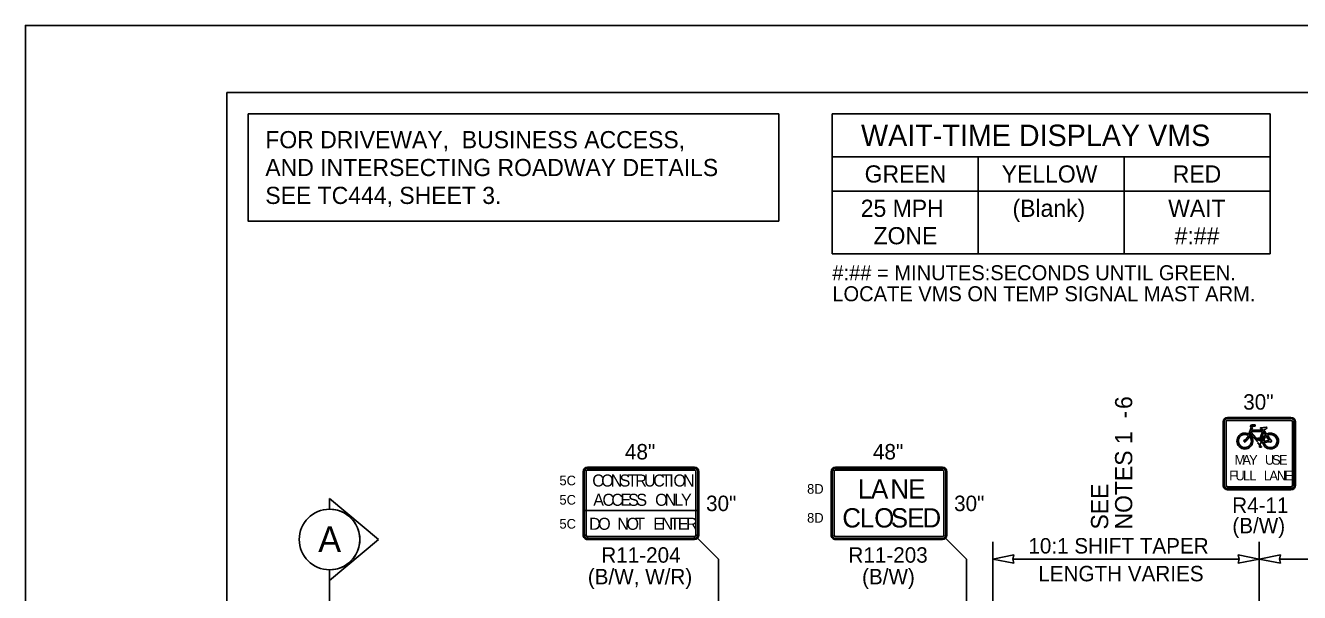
# Model space of a CAD drawing. Extents: x 99976 to 100136, y 99905 to 100011.
# Drawn here: x 100019.06 to 100025, y 99978.04 to 99980.69 of the extents above; entities that cross this region are included whole.
import ezdxf

# ---------------------------------------------------------------- set-up
doc = ezdxf.new("R2010")
doc.units = 0
for name, color, linetype in [('SH_GI_PlotLimits', 7, 'Continuous'), ('SH_GI_SheetBorder', 7, 'Continuous'), ('SH_TI_Tables', 7, 'Continuous'), ('SH_TI_WZSectionCut', 7, 'Continuous'), ('TR_SN_ConstructionSigns', 7, 'Continuous'), ('TR_WZ_PortableChangeMessageSign', 7, 'Continuous'), ('TR_WZ_WorkZoneDetails', 7, 'Continuous'), ('TR_WZ_WorkZoneTextCurrent', 7, 'Continuous')]:
    doc.layers.add(name, color=color, linetype=linetype)

msp = doc.modelspace()

# ---------------------------------------------------------------- linework, layer by layer
at = {"layer": 'SH_GI_PlotLimits'}
msp.add_lwpolyline([(100019.0625, 99969.6875), (100036.0625, 99969.6875), (100036.0625, 99980.6875), (100019.0625, 99980.6875)], close=True, dxfattribs=at)
at = {"layer": 'SH_GI_SheetBorder'}
for q in [(100020, 99970), (100035.75, 99980.375)]:
    msp.add_line((100020, 99980.375), q, dxfattribs=at)
at = {"layer": 'SH_TI_Tables'}
msp.add_lwpolyline([(100020.1, 99980.275), (100022.5718, 99980.275), (100022.5718, 99979.775), (100020.1, 99979.775)], close=True, dxfattribs=at)
at = {"layer": 'SH_TI_WZSectionCut'}
for p, q in [((100020.4793, 99978.4317), (100020.4793, 99978.4816)), ((100020.4793, 99978.4816), (100020.7074, 99978.2904)), ((100020.7074, 99978.2904), (100020.4793, 99978.0993)), ((100020.4793, 99978.0993), (100020.4793, 99978.1492)), ((100020.4793, 99978.0993), (100020.4793, 99976.0193))]:
    msp.add_line(p, q, dxfattribs=at)
msp.add_circle((100020.4793, 99978.2904), 0.1412, dxfattribs=at)
msp.add_arc((100020.4793, 99978.2904), 0.1412, 269.99779, 90.00221, dxfattribs=at)
at = {"layer": 'TR_SN_ConstructionSigns'}
for p, q in [((100024.6634, 99978.8599), (100024.9588, 99978.8599)), ((100024.9588, 99978.8599), (100024.6634, 99978.8599)), ((100024.9588, 99978.8599), (100024.6634, 99978.8599)), ((100024.6423, 99978.5435), (100024.6423, 99978.8388)), ((100024.6423, 99978.8388), (100024.6423, 99978.5435)), ((100024.6423, 99978.8388), (100024.6423, 99978.5435)), ((100024.648, 99978.8388), (100024.648, 99978.5435)), ((100024.6564, 99978.5435), (100024.6564, 99978.8388)), ((100024.9588, 99978.8543), (100024.6634, 99978.8543)), ((100024.6634, 99978.8458), (100024.9588, 99978.8458)), ((100024.7728, 99978.8131), (100024.7624, 99978.782)), ((100024.7751, 99978.8247), (100024.7681, 99978.8178)), ((100024.7681, 99978.8178), (100024.7728, 99978.8131)), ((100024.775, 99978.8006), (100024.7792, 99978.8131)), ((100024.8276, 99978.8006), (100024.775, 99978.8006)), ((100024.7916, 99978.8247), (100024.7751, 99978.8247)), ((100024.7752, 99978.8171), (100024.7774, 99978.8192)), ((100024.7792, 99978.8131), (100024.7752, 99978.8171)), ((100024.7774, 99978.8192), (100024.7916, 99978.8192)), ((100024.7916, 99978.8192), (100024.7916, 99978.8247)), ((100024.8435, 99978.8135), (100024.8186, 99978.8118)), ((100024.8288, 99978.804), (100024.8276, 99978.8006)), ((100024.8338, 99978.7983), (100024.8357, 99978.8041)), ((100024.9658, 99978.8388), (100024.9658, 99978.5435)), ((100024.9742, 99978.5435), (100024.9742, 99978.8388)), ((100024.9798, 99978.8388), (100024.9798, 99978.5435)), ((100024.9798, 99978.5435), (100024.9798, 99978.8388)), ((100024.9798, 99978.5435), (100024.9798, 99978.8388)), ((100024.7676, 99978.7784), (100024.7653, 99978.7717)), ((100024.7676, 99978.7784), (100024.7692, 99978.7831)), ((100024.7692, 99978.7831), (100024.7715, 99978.7902)), ((100024.7692, 99978.7831), (100024.8058, 99978.7433)), ((100024.7715, 99978.7902), (100024.7728, 99978.794)), ((100024.8062, 99978.7526), (100024.7715, 99978.7902)), ((100024.7728, 99978.794), (100024.8254, 99978.794)), ((100024.8115, 99978.7633), (100024.8027, 99978.7633)), ((100024.8049, 99978.76), (100024.8062, 99978.7526)), ((100024.811, 99978.7507), (100024.8093, 99978.76)), ((100024.8093, 99978.76), (100024.8115, 99978.76)), ((100024.8254, 99978.794), (100024.811, 99978.7507)), ((100024.8115, 99978.76), (100024.8115, 99978.7633)), ((100024.816, 99978.7395), (100024.8273, 99978.7411)), ((100024.8164, 99978.7462), (100024.8312, 99978.7904)), ((100024.8264, 99978.7477), (100024.8164, 99978.7462)), ((100024.8273, 99978.7411), (100024.8338, 99978.7421)), ((100024.8338, 99978.7983), (100024.8312, 99978.7904)), ((100024.8312, 99978.7904), (100024.8396, 99978.778)), ((100024.8571, 99978.7522), (100024.8329, 99978.7486)), ((100024.845, 99978.7818), (100024.8338, 99978.7983)), ((100024.8338, 99978.7421), (100024.8601, 99978.746)), ((100024.8396, 99978.778), (100024.8433, 99978.7725)), ((100024.8433, 99978.7725), (100024.8571, 99978.7522)), ((100024.8636, 99978.7544), (100024.8487, 99978.7763)), ((100024.8101, 99978.7352), (100024.8137, 99978.7244)), ((100024.8137, 99978.7244), (100024.8119, 99978.7244)), ((100024.8119, 99978.7244), (100024.8119, 99978.7211)), ((100024.8119, 99978.7211), (100024.8207, 99978.7211)), ((100024.8183, 99978.7244), (100024.8143, 99978.7366)), ((100024.8207, 99978.7244), (100024.8183, 99978.7244)), ((100024.8207, 99978.7211), (100024.8207, 99978.7244)), ((100021.6813, 99978.6276), (100022.1792, 99978.6276)), ((100022.1792, 99978.6276), (100021.6813, 99978.6276)), ((100022.1792, 99978.6276), (100021.6813, 99978.6276)), ((100022.1792, 99978.622), (100021.6813, 99978.622)), ((100022.8369, 99978.6276), (100023.3348, 99978.6276)), ((100023.3348, 99978.6276), (100022.8369, 99978.6276)), ((100023.3348, 99978.6276), (100022.8369, 99978.6276)), ((100023.3348, 99978.622), (100022.8369, 99978.622)), ((100021.6602, 99978.3112), (100021.6602, 99978.6065)), ((100021.6602, 99978.6065), (100021.6602, 99978.3112)), ((100021.6602, 99978.6065), (100021.6602, 99978.3112)), ((100021.6659, 99978.6065), (100021.6659, 99978.3112)), ((100021.6743, 99978.3112), (100021.6743, 99978.6065)), ((100021.6813, 99978.6135), (100022.1792, 99978.6135)), ((100022.1862, 99978.6065), (100022.1862, 99978.3112)), ((100022.1946, 99978.3112), (100022.1946, 99978.6065)), ((100022.2002, 99978.6065), (100022.2002, 99978.3112)), ((100022.2002, 99978.3112), (100022.2002, 99978.6065)), ((100022.2002, 99978.3112), (100022.2002, 99978.6065)), ((100022.8159, 99978.3112), (100022.8159, 99978.6065)), ((100022.8159, 99978.6065), (100022.8159, 99978.3112)), ((100022.8159, 99978.6065), (100022.8159, 99978.3112)), ((100022.8215, 99978.6065), (100022.8215, 99978.3112)), ((100022.8299, 99978.3112), (100022.8299, 99978.6065)), ((100022.8369, 99978.6135), (100023.3348, 99978.6135)), ((100023.3418, 99978.6065), (100023.3418, 99978.3112)), ((100023.3502, 99978.3112), (100023.3502, 99978.6065)), ((100023.3559, 99978.6065), (100023.3559, 99978.3112)), ((100023.3559, 99978.3112), (100023.3559, 99978.6065)), ((100023.3559, 99978.3112), (100023.3559, 99978.6065)), ((100024.9588, 99978.5364), (100024.6634, 99978.5364)), ((100024.6634, 99978.528), (100024.9588, 99978.528)), ((100024.9588, 99978.5224), (100024.6634, 99978.5224)), ((100024.6634, 99978.5224), (100024.9588, 99978.5224)), ((100024.6634, 99978.5224), (100024.9588, 99978.5224)), ((100022.2002, 99978.4251), (100021.6602, 99978.4251)), ((100021.6602, 99978.4251), (100021.6602, 99978.3112)), ((100021.6659, 99978.4251), (100021.6659, 99978.3112)), ((100021.6743, 99978.4251), (100021.6659, 99978.4251)), ((100021.6743, 99978.3112), (100021.6743, 99978.4251)), ((100022.1946, 99978.4251), (100022.1862, 99978.4251)), ((100022.1862, 99978.4251), (100022.1862, 99978.3112)), ((100022.1946, 99978.3112), (100022.1946, 99978.4251)), ((100022.2002, 99978.3112), (100022.2002, 99978.4251)), ((100021.6743, 99978.3112), (100021.6659, 99978.3112)), ((100021.6659, 99978.3112), (100021.6743, 99978.3112)), ((100022.1792, 99978.3042), (100021.6813, 99978.3042)), ((100022.1792, 99978.3042), (100021.6813, 99978.3042)), ((100021.6813, 99978.3042), (100021.6813, 99978.2957)), ((100021.6813, 99978.2957), (100021.6813, 99978.3042)), ((100021.6813, 99978.2957), (100022.1792, 99978.2957)), ((100021.6813, 99978.2957), (100022.1792, 99978.2957)), ((100022.1792, 99978.2901), (100021.6813, 99978.2901)), ((100021.6813, 99978.2901), (100022.1792, 99978.2901)), ((100021.6813, 99978.2901), (100022.1792, 99978.2901)), ((100021.6813, 99978.2901), (100022.1792, 99978.2901)), ((100022.1792, 99978.3042), (100022.1792, 99978.2957)), ((100022.1792, 99978.2957), (100022.1792, 99978.3042)), ((100022.1862, 99978.3112), (100022.1946, 99978.3112)), ((100022.1946, 99978.3112), (100022.1862, 99978.3112)), ((100023.3348, 99978.3042), (100022.8369, 99978.3042)), ((100022.8369, 99978.2957), (100023.3348, 99978.2957)), ((100023.3348, 99978.2901), (100022.8369, 99978.2901)), ((100022.8369, 99978.2901), (100023.3348, 99978.2901)), ((100022.8369, 99978.2901), (100023.3348, 99978.2901))]:
    msp.add_line(p, q, dxfattribs=at)
msp.add_lwpolyline([(100024.8027, 99978.7633), (100024.8027, 99978.76), (100024.8049, 99978.76)], dxfattribs=at)
for centre, radius, start, end in [((100024.6634, 99978.8388), 0.0211, 90, 180), ((100024.6634, 99978.8388), 0.0211, 90, 180), ((100024.6634, 99978.8388), 0.0211, 90, 180), ((100024.9588, 99978.8388), 0.0211, 0, 90), ((100024.9588, 99978.8388), 0.0211, 0, 90), ((100024.9588, 99978.8388), 0.0211, 0, 90), ((100024.6634, 99978.8388), 0.0155, 90, 180.00001), ((100024.6634, 99978.8388), 0.00703, 90, 180.00001), ((100024.8186, 99978.8096), 0.00219, 89.38537, 243.68281), ((100024.8438, 99978.8102), 0.00329, 294.55187, 96.41278), ((100024.9588, 99978.8388), 0.0155, 0, 90), ((100024.9588, 99978.8388), 0.00703, 0, 90), ((100024.7441, 99978.7495), 0.0373, 60.55289, 50.86797), ((100024.7441, 99978.7495), 0.0307, 58.15317, 46.16486), ((100024.7441, 99978.7495), 0.00493, 105.25697, 14.32327), ((100024.8106, 99978.7407), 0.00548, 151.17436, 264.85662), ((100024.8636, 99978.7495), 0.0373, 130.08889, 182.8379), ((100024.8636, 99978.7495), 0.0373, 192.96225, 119.96476), ((100024.8636, 99978.7495), 0.0307, 131.36164, 181.63591), ((100024.8636, 99978.7495), 0.0307, 193.937, 119.05981), ((100024.8636, 99978.7495), 0.00493, 225.10948, 90.46721), ((100024.8106, 99978.7407), 0.00548, 312.00533, 347.29322), ((100021.6813, 99978.6065), 0.0211, 90, 180), ((100021.6813, 99978.6065), 0.0211, 90, 180), ((100021.6813, 99978.6065), 0.0211, 90, 180), ((100021.6813, 99978.6065), 0.0155, 90, 180.00001), ((100022.1792, 99978.6065), 0.0211, 0, 90), ((100022.1792, 99978.6065), 0.0211, 0, 90), ((100022.1792, 99978.6065), 0.0211, 0, 90), ((100022.1792, 99978.6065), 0.0155, 0, 90), ((100022.8369, 99978.6065), 0.0211, 90, 180), ((100022.8369, 99978.6065), 0.0211, 90, 180), ((100022.8369, 99978.6065), 0.0211, 90, 180), ((100022.8369, 99978.6065), 0.0155, 90, 180.00001), ((100023.3348, 99978.6065), 0.0211, 0, 90), ((100023.3348, 99978.6065), 0.0211, 0, 90), ((100023.3348, 99978.6065), 0.0211, 0, 90), ((100023.3348, 99978.6065), 0.0155, 0, 90), ((100021.6813, 99978.6065), 0.00703, 90, 180.00001), ((100022.1792, 99978.6065), 0.00703, 0, 90), ((100022.8369, 99978.6065), 0.00703, 90, 180.00001), ((100023.3348, 99978.6065), 0.00703, 0, 90), ((100024.6634, 99978.5435), 0.0211, 180, 270.00001), ((100024.6634, 99978.5435), 0.0211, 180, 270.00001), ((100024.6634, 99978.5435), 0.0211, 180, 270.00001), ((100024.6634, 99978.5435), 0.0155, 180.00001, 270), ((100024.6634, 99978.5435), 0.00703, 180.00001, 270), ((100024.9588, 99978.5435), 0.0211, 270.00001, 0.00001), ((100024.9588, 99978.5435), 0.0211, 270.00001, 0.00001), ((100024.9588, 99978.5435), 0.0155, 270, 0.00001), ((100024.9588, 99978.5435), 0.00703, 270, 0.00001), ((100024.9588, 99978.5435), 0.0211, 270.00001, 0.00001), ((100021.6813, 99978.3112), 0.0211, 180, 270.00001), ((100021.6813, 99978.3112), 0.0211, 180, 270.00001), ((100021.6813, 99978.3112), 0.0211, 180, 270.00001), ((100021.6813, 99978.3112), 0.0211, 180, 270.00001), ((100021.6813, 99978.3112), 0.0155, 180.00001, 270), ((100021.6813, 99978.3112), 0.0155, 180, 270.00001), ((100021.6813, 99978.3112), 0.00703, 180.00001, 270), ((100021.6813, 99978.3112), 0.00703, 180, 270.00001), ((100022.1792, 99978.3112), 0.0155, 270, 0.00001), ((100022.1792, 99978.3112), 0.00703, 270, 0.00001), ((100022.1792, 99978.3112), 0.0211, 270.00001, 0.00001), ((100022.1792, 99978.3112), 0.0211, 270.00001, 0.00001), ((100022.1792, 99978.3112), 0.0211, 270.00001, 0.00001), ((100022.1792, 99978.3112), 0.0211, 270.00001, 0.00001), ((100022.1792, 99978.3112), 0.0155, 270.00001, 0.00001), ((100022.1792, 99978.3112), 0.00703, 270.00001, 0.00001), ((100022.8369, 99978.3112), 0.0211, 180, 270.00001), ((100022.8369, 99978.3112), 0.0211, 180, 270.00001), ((100022.8369, 99978.3112), 0.0211, 180, 270.00001), ((100022.8369, 99978.3112), 0.0155, 180.00001, 270), ((100022.8369, 99978.3112), 0.00703, 180.00001, 270), ((100023.3348, 99978.3112), 0.0155, 270, 0.00001), ((100023.3348, 99978.3112), 0.00703, 270, 0.00001), ((100023.3348, 99978.3112), 0.0211, 270.00001, 0.00001), ((100023.3348, 99978.3112), 0.0211, 270.00001, 0.00001), ((100023.3348, 99978.3112), 0.0211, 270.00001, 0.00001)]:
    msp.add_arc(centre, radius, start, end, dxfattribs=at)
for centre, major_axis, ratio, start_param, end_param in [((100024.8317, 99978.8148), (-0.0186, 0), 0.588235, 0.686048, 1.410588), ((100024.8317, 99978.8148), (-0.0186, 0), 0.588235, 1.786993, 2.401245), ((100024.749, 99978.7702), (-0.0105, -0.0158), 0.413554, 0.494612, 2.170849), ((100024.749, 99978.7702), (-0.014, -0.021), 0.55814, 0.868091, 1.989998)]:
    msp.add_ellipse(centre, major_axis=major_axis, ratio=ratio, start_param=start_param, end_param=end_param, dxfattribs=at)
at = {"layer": 'TR_WZ_PortableChangeMessageSign'}
for p, q in [((100022.8218, 99980.275), (100024.8618, 99980.275)), ((100022.8218, 99979.6227), (100022.8218, 99980.275)), ((100024.8618, 99979.6227), (100024.8618, 99980.275)), ((100024.8618, 99980.075), (100022.8218, 99980.075)), ((100023.5018, 99979.6227), (100023.5018, 99980.075)), ((100024.1818, 99979.6227), (100024.1818, 99980.075)), ((100023.5018, 99979.915), (100022.8218, 99979.915)), ((100024.1818, 99979.915), (100023.5018, 99979.915)), ((100024.8618, 99979.915), (100024.1818, 99979.915)), ((100024.8618, 99979.6227), (100022.8218, 99979.6227))]:
    msp.add_line(p, q, dxfattribs=at)
at = {"layer": 'TR_WZ_WorkZoneDetails'}
for p, q in [((100022.1941, 99978.2963), (100022.291, 99978.1993)), ((100023.3497, 99978.2963), (100023.4466, 99978.1993)), ((100023.5692, 99976.2193), (100023.5692, 99978.2793)), ((100024.8112, 99977.804), (100024.8112, 99978.2793)), ((100022.291, 99978.1993), (100022.291, 99977.4289)), ((100023.4466, 99978.1993), (100023.4466, 99977.4289)), ((100024.7175, 99978.1993), (100023.6629, 99978.1993)), ((100024.9049, 99978.1993), (100025.4071, 99978.1993))]:
    msp.add_line(p, q, dxfattribs=at)
for points in [[(100023.5692, 99978.1993), (100023.6675, 99978.18), (100023.6629, 99978.1993), (100023.6675, 99978.2186)], [(100024.8112, 99978.1993), (100024.7129, 99978.18), (100024.7175, 99978.1993), (100024.7129, 99978.2186)], [(100024.8112, 99978.1993), (100024.9095, 99978.2186), (100024.9049, 99978.1993), (100024.9095, 99978.18)]]:
    msp.add_lwpolyline(points, close=True, dxfattribs=at)

# ---------------------------------------------------------------- texts
at = {"layer": 'SH_TI_Tables'}
for s, p in [('FOR DRIVEWAY,  BUSINESS ACCESS, ', (100020.18, 99980.115)), ('AND INTERSECTING ROADWAY DETAILS', (100020.18, 99979.985)), ('SEE TC444, SHEET 3.', (100020.18, 99979.855))]:
    msp.add_text(s, height=0.08, rotation=360, dxfattribs=at).set_placement(p)
at = {"layer": 'SH_TI_WZSectionCut'}
msp.add_text('A', height=0.12, rotation=359.99005, dxfattribs=at).set_placement((100020.4263, 99978.2313))
at = {"layer": 'TR_SN_ConstructionSigns'}
for s, p in [('30"', (100024.7363, 99978.8959)), ('48"', (100021.8555, 99978.6636)), ('48"', (100023.0111, 99978.6636)), ('30"', (100022.2335, 99978.4228)), ('30"', (100023.3891, 99978.4228)), ('R4-11', (100024.6848, 99978.4144)), ('(B/W)', (100024.6856, 99978.3193)), ('R11-204', (100021.7454, 99978.1821)), ('R11-203', (100022.8969, 99978.1821)), ('(B/W, W/R)', (100021.6825, 99978.0813)), ('(B/W)', (100022.9603, 99978.0813))]:
    msp.add_text(s, height=0.072, rotation=360, dxfattribs=at).set_placement(p)
for s, height, p in [('M', 0.045, (100024.6961, 99978.6391)), ('A', 0.045, (100024.7321, 99978.6391)), ('Y', 0.045, (100024.7636, 99978.6391)), ('U', 0.045, (100024.8374, 99978.6391)), ('S', 0.045, (100024.8703, 99978.6391)), ('E', 0.045, (100024.9031, 99978.6391)), ('5C', 0.045, (100021.5504, 99978.5429)), ('C', 0.0562, (100021.7033, 99978.5373)), ('O', 0.0562, (100021.7449, 99978.5373)), ('N', 0.0562, (100021.7893, 99978.5373)), ('S', 0.0562, (100021.8304, 99978.5373)), ('T', 0.0562, (100021.8669, 99978.5373)), ('R', 0.0562, (100021.9035, 99978.5373)), ('U', 0.0562, (100021.9446, 99978.5373)), ('C', 0.0562, (100021.9873, 99978.5373)), ('T', 0.0562, (100022.0256, 99978.5373)), ('I', 0.0562, (100022.0621, 99978.5373)), ('O', 0.0562, (100022.0813, 99978.5373)), ('N', 0.0562, (100022.1257, 99978.5373)), ('L', 0.09, (100022.941, 99978.4813)), ('A', 0.09, (100023.0022, 99978.4813)), ('N', 0.09, (100023.0922, 99978.4813)), ('E', 0.09, (100023.175, 99978.4813)), ('F', 0.045, (100024.6709, 99978.566)), ('U', 0.045, (100024.7002, 99978.566)), ('L', 0.045, (100024.7353, 99978.566)), ('L', 0.045, (100024.7645, 99978.566)), ('L', 0.045, (100024.8325, 99978.566)), ('A', 0.045, (100024.8581, 99978.566)), ('N', 0.045, (100024.8932, 99978.566)), ('E', 0.045, (100024.9283, 99978.566)), ('A', 0.0562, (100021.7078, 99978.4473)), ('C', 0.0562, (100021.7505, 99978.4473)), ('C', 0.0562, (100021.7921, 99978.4473)), ('E', 0.0562, (100021.8349, 99978.4473)), ('S', 0.0562, (100021.8703, 99978.4473)), ('S', 0.0562, (100021.9086, 99978.4473)), ('O', 0.0562, (100021.9963, 99978.4473)), ('N', 0.0562, (100022.0408, 99978.4473)), ('L', 0.0562, (100022.0846, 99978.4473)), ('Y', 0.0562, (100022.1167, 99978.4473)), ('8D', 0.045, (100022.7043, 99978.5038)), ('5C', 0.045, (100021.5504, 99978.4529)), ('5C', 0.045, (100021.5504, 99978.341)), ('D', 0.0562, (100021.6889, 99978.3354)), ('O', 0.0562, (100021.7306, 99978.3354)), ('N', 0.0562, (100021.82, 99978.3354)), ('O', 0.0562, (100021.8627, 99978.3354)), ('T', 0.0562, (100021.9027, 99978.3354)), ('E', 0.0562, (100021.9876, 99978.3354)), ('N', 0.0562, (100022.0259, 99978.3354)), ('T', 0.0562, (100022.0652, 99978.3354)), ('E', 0.0562, (100022.1018, 99978.3354)), ('R', 0.0562, (100022.1401, 99978.3354)), ('8D', 0.045, (100022.7043, 99978.3688)), ('C', 0.09, (100022.8685, 99978.3463)), ('L', 0.09, (100022.9495, 99978.3463)), ('O', 0.09, (100023.017, 99978.3463)), ('S', 0.09, (100023.0944, 99978.3463)), ('E', 0.09, (100023.1709, 99978.3463)), ('D', 0.09, (100023.242, 99978.3463))]:
    msp.add_text(s, height=height, dxfattribs=at).set_placement(p)
at = {"layer": 'TR_WZ_PortableChangeMessageSign'}
for s, height, p in [('WAIT-TIME DISPLAY VMS', 0.1, (100022.9556, 99980.125)), ('GREEN', 0.08, (100022.9724, 99979.955)), ('YELLOW', 0.08, (100023.6109, 99979.955)), ('RED', 0.08, (100024.4078, 99979.955)), ('25 MPH', 0.08, (100022.9542, 99979.795)), ('(Blank)', 0.08, (100023.6614, 99979.795)), ('WAIT', 0.08, (100024.3868, 99979.795)), ('ZONE', 0.08, (100023.0139, 99979.667)), ('#:##', 0.08, (100024.4169, 99979.667)), ('#:## = MINUTES:SECONDS UNTIL GREEN.', 0.07, (100022.8218, 99979.4993)), ('LOCATE VMS ON TEMP SIGNAL MAST ARM.', 0.07, (100022.8218, 99979.4013))]:
    msp.add_text(s, height=height, rotation=360, dxfattribs=at).set_placement(p)
at = {"layer": 'TR_WZ_WorkZoneTextCurrent'}
for s, p in [('6', (100024.2191, 99978.8988)), ('-', (100024.2191, 99978.8547)), ('NOTES 1', (100024.2191, 99978.3369)), ('SEE', (100024.1071, 99978.3369))]:
    msp.add_text(s, height=0.08, rotation=90, dxfattribs=at).set_placement(p)
for s, p in [('10:1 SHIFT TAPER', (100023.7352, 99978.2249)), ('LENGTH VARIES', (100023.7813, 99978.0953))]:
    msp.add_text(s, height=0.072, dxfattribs=at).set_placement(p)

doc.saveas('drawing.dxf')
